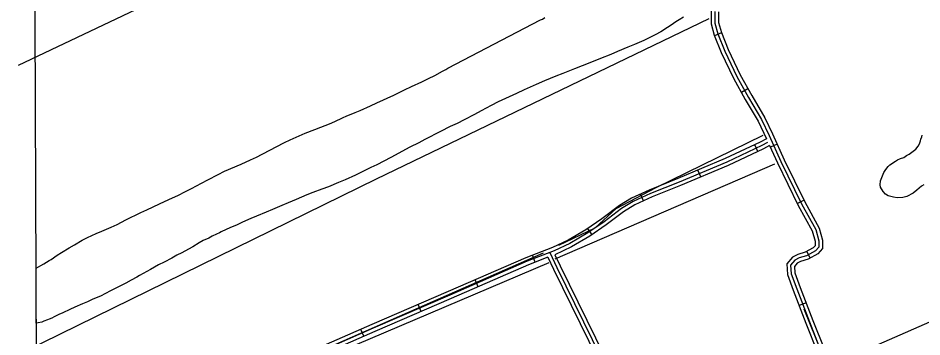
# Model space of a CAD drawing. Extents: x 3419139 to 3457078, y 540382 to 565875.
# Drawn here: x 3423189 to 3426815, y 548273 to 549552 of the extents above; entities that cross this region are included whole.
import ezdxf

# ---------------------------------------------------------------- set-up
doc = ezdxf.new("R2010")
doc.units = 0
for name, color, linetype in [('V-GRID-FRAM', 7, 'Continuous'), ('V-ROAD-CNTR', 7, 'Continuous'), ('V-SITE-VEGE', 7, 'Continuous'), ('V-TOPO-SHOR', 7, 'Continuous')]:
    doc.layers.add(name, color=color, linetype=linetype)

msp = doc.modelspace()

# ---------------------------------------------------------------- linework, layer by layer
at = {"layer": 'V-GRID-FRAM'}
msp.add_lwpolyline([(3423200.9, 563955.1), (3454837.9, 564093.1), (3454925.2, 545910.2), (3423272.3, 545772.1), (3423200.9, 563955.1)], dxfattribs=at)
at = {"layer": 'V-ROAD-CNTR'}
for p, q in [((3426011.3, 549491.8), (3425983.4, 549480.7)), ((3426117.3, 549267.8), (3426091.1, 549253.3)), ((3426157.3, 549016.1), (3426144.6, 549043.3)), ((3426234.5, 549045.9), (3426207.2, 549033.5)), ((3425928.3, 548914.4), (3425916.7, 548942.1)), ((3425698.1, 548818.5), (3425685.5, 548845.7)), ((3426342.5, 548821), (3426315.6, 548807.8)), ((3425491.7, 548683.1), (3425474.8, 548707.9)), ((3425264.1, 548572.9), (3425253.3, 548600.9)), ((3426367.2, 548589.8), (3426353.1, 548616.2)), ((3425035.1, 548474.5), (3425023.1, 548502)), ((3426350.5, 548410.1), (3426322.5, 548399.5)), ((3424805.6, 548375), (3424793.8, 548402.6)), ((3424576.3, 548275.7), (3424564.2, 548303.2))]:
    msp.add_line(p, q, dxfattribs=at)
for points in [[(3425969.1, 549578.8), (3425969.6, 549529.1), (3425982.2, 549483.7), (3426010.4, 549413), (3426059.5, 549310.4), (3426106.4, 549225.7), (3426158.1, 549137.9), (3426191.8, 549067.6)], [(3425984.1, 549578.6), (3425984.6, 549531.2), (3425996.5, 549488.5), (3426024.1, 549419), (3426072.8, 549317.3), (3426119.4, 549233.1), (3426171.4, 549144.9), (3426202.3, 549080.4), (3426249.5, 548976.9), (3426332.5, 548807.4), (3426389.2, 548703.7), (3426401.7, 548658.9), (3426401.3, 548633.2), (3426388.6, 548618.2), (3426352.5, 548598.9), (3426322.9, 548589.9), (3426305.3, 548580.4), (3426288.3, 548560.5), (3426290.4, 548526.4), (3426313.3, 548466), (3426363.7, 548333.1), (3426410.1, 548216.5), (3426433.8, 548160), (3426434.3, 548159.1)], [(3425999.1, 549576.6), (3425999.6, 549533.3), (3426010.7, 549493.3), (3426037.9, 549425), (3426086.2, 549324.1), (3426132.4, 549240.5), (3426184.6, 549152), (3426215.9, 549086.8), (3426263, 548983.3), (3426345.8, 548814.3), (3426403.2, 548709.4), (3426416.7, 548660.8), (3426416.2, 548627.6), (3426398.2, 548606.4), (3426358.3, 548585), (3426328.7, 548575.9), (3426314.9, 548568.5), (3426303.7, 548555.4), (3426305.2, 548529.6), (3426327.3, 548471.3), (3426377.7, 548338.6), (3426424, 548222.2), (3426447.3, 548166.5), (3426447.4, 548166.4)], [(3426191.8, 549067.6), (3426166.6, 549053.6), (3426026.3, 548988), (3425835.5, 548908.1), (3425720.8, 548862.1), (3425649.9, 548829.3), (3425601.7, 548800), (3425531.4, 548746.4), (3425467.3, 548702.8), (3425395.9, 548661.4), (3425333.3, 548631.7), (3425225.9, 548590.4), (3424915.1, 548454.9), (3424608.1, 548322.5), (3424446.8, 548251.6), (3424232.7, 548157.9), (3423773, 547959.7), (3423413, 547801.3)], [(3426195.4, 549052.4), (3426173.4, 549040.3), (3426032.3, 548974.2), (3425841.2, 548894.2), (3425726.8, 548848.3), (3425657, 548816), (3425610.1, 548787.6), (3425540.2, 548734.2), (3425475.3, 548690.1), (3425402.9, 548648.1), (3425339.2, 548617.9), (3425231.6, 548576.5), (3424921.1, 548441.1), (3424614.1, 548308.7), (3424452.8, 548237.9), (3424238.7, 548144.2), (3423779, 547946), (3423411.9, 547784.4), (3423262.1, 547718.5)], [(3426204.2, 549040.1), (3426180.2, 549026.9), (3426038.4, 548960.5), (3425846.9, 548880.3), (3425732.7, 548834.5), (3425664, 548802.8), (3425618.6, 548775.2), (3425549, 548722.1), (3425483.3, 548677.4), (3425409.9, 548634.8), (3425342.6, 548602.9)], [(3426204.2, 549040.1), (3426235.9, 548970.5), (3426319.2, 548800.5), (3426375.2, 548698.1), (3426386.6, 548656.9), (3426386.3, 548638.8), (3426379, 548630.1), (3426346.7, 548612.8), (3426317.1, 548603.8), (3426295.7, 548592.3), (3426273, 548565.7), (3426275.5, 548523.2), (3426299.3, 548460.7), (3426349.7, 548327.7), (3426396.2, 548210.8), (3426420.3, 548153.4), (3426421.1, 548151.8)], [(3425314.4, 548592.3), (3425237.3, 548562.6), (3424927.1, 548427.4), (3424620.1, 548294.9), (3424458.8, 548224.1), (3424425.2, 548209.4)], [(3425314.4, 548592.3), (3425337.1, 548544.9), (3425515.4, 548182.6), (3425639.1, 547947.1), (3425727.3, 547773.4), (3425876, 547504.1), (3425966.6, 547318.7), (3426035.7, 547172.7)], [(3425322, 548611.2), (3425350.6, 548551.5), (3425528.8, 548189.4), (3425652.4, 547954), (3425740.5, 547780.4), (3425889.3, 547511), (3425980.1, 547325.2), (3426055.7, 547165.4)], [(3425342.6, 548602.9), (3425364.1, 548558), (3425542.2, 548196.2), (3425665.7, 547960.9), (3425753.8, 547787.4), (3425902.6, 547518), (3425993.6, 547331.7), (3426063, 547185.3)]]:
    msp.add_lwpolyline(points, dxfattribs=at)
at = {"layer": 'V-SITE-VEGE'}
for p, q in [((3424913.3, 549351.1), (3425284.8, 549544)), ((3425284.8, 549544), (3425292.4, 549547.8)), ((3425292.4, 549547.8), (3425303, 549553.3)), ((3425828.5, 549535.9), (3425808.6, 549523.5)), ((3425841.2, 549544.1), (3425828.5, 549535.9)), ((3425858.7, 549555.7), (3425841.2, 549544.1)), ((3425793.9, 549513.3), (3425767.1, 549495.8)), ((3425808.6, 549523.5), (3425793.9, 549513.3)), ((3425700.2, 549462.3), (3425661.8, 549445.9)), ((3425723.9, 549473.6), (3425700.2, 549462.3)), ((3425745.2, 549484.9), (3425723.9, 549473.6)), ((3425767.1, 549495.8), (3425745.2, 549484.9)), ((3425635.4, 549435.3), (3425594.2, 549417.9)), ((3425661.8, 549445.9), (3425635.4, 549435.3)), ((3425526, 549389.1), (3425496.8, 549377.9)), ((3425567.5, 549406.2), (3425526, 549389.1)), ((3425594.2, 549417.9), (3425567.5, 549406.2)), ((3424905.8, 549345.3), (3424913.3, 549351.1)), ((3425452.6, 549360.4), (3425421, 549348.5)), ((3425496.8, 549377.9), (3425452.6, 549360.4)), ((3424835.8, 549309), (3424861.5, 549321.7)), ((3424861.5, 549321.7), (3424892.1, 549338.1)), ((3424892.1, 549338.1), (3424905.8, 549345.3)), ((3425347, 549318.7), (3425301.3, 549300.6)), ((3425374.7, 549330), (3425347, 549318.7)), ((3425421, 549348.5), (3425374.7, 549330)), ((3424767.9, 549276.6), (3424809, 549296.4)), ((3424809, 549296.4), (3424835.8, 549309)), ((3425268.1, 549285.9), (3425219, 549263.7)), ((3425301.3, 549300.6), (3425268.1, 549285.9)), ((3424628.3, 549212.3), (3424697.2, 549242.4)), ((3424697.2, 549242.4), (3424739.8, 549263.2)), ((3424739.8, 549263.2), (3424767.9, 549276.6)), ((3425188.5, 549249.7), (3425115.1, 549215.5)), ((3425219, 549263.7), (3425188.5, 549249.7)), ((3424602.6, 549199.6), (3424628.3, 549212.3)), ((3425115.1, 549215.5), (3425087.3, 549201.4)), ((3424525.7, 549166.8), (3424540.8, 549172.6)), ((3424540.8, 549172.6), (3424561.7, 549181.5)), ((3424561.7, 549181.5), (3424602.6, 549199.6)), ((3425047.2, 549179.2), (3425020.1, 549164.5)), ((3425087.3, 549201.4), (3425047.2, 549179.2)), ((3424437.9, 549127.1), (3424459.5, 549136.4)), ((3424459.5, 549136.4), (3424490.1, 549151.1)), ((3424490.1, 549151.1), (3424508.6, 549159.6)), ((3424508.6, 549159.6), (3424525.7, 549166.8)), ((3424978.9, 549143), (3424951.1, 549128.9)), ((3425020.1, 549164.5), (3424978.9, 549143)), ((3424341.2, 549090.2), (3424379.3, 549104.2)), ((3424379.3, 549104.2), (3424404, 549113.8)), ((3424404, 549113.8), (3424437.9, 549127.1)), ((3424923, 549116.3), (3424883.5, 549096.8)), ((3424951.1, 549128.9), (3424923, 549116.3)), ((3424258.5, 549053.3), (3424280.5, 549063.9)), ((3424280.5, 549063.9), (3424341.2, 549090.2)), ((3424821.5, 549065), (3424796.4, 549052)), ((3424883.5, 549096.8), (3424821.5, 549065)), ((3424201.9, 549023.9), (3424224.6, 549035.8)), ((3424224.6, 549035.8), (3424258.5, 549053.3)), ((3424760.4, 549033.5), (3424683.9, 548992.5)), ((3424796.4, 549052), (3424760.4, 549033.5)), ((3424121.3, 548983.2), (3424145, 548994.5)), ((3424145, 548994.5), (3424169, 549005.7)), ((3424169, 549005.7), (3424201.9, 549023.9)), ((3424683.9, 548992.5), (3424628.7, 548963)), ((3424017.4, 548937.4), (3424083.6, 548966.4)), ((3424083.6, 548966.4), (3424121.3, 548983.2)), ((3424628.7, 548963), (3424604.3, 548951.8)), ((3423950.5, 548903.5), (3423991.3, 548924)), ((3423991.3, 548924), (3424017.4, 548937.4)), ((3424542.6, 548921.7), (3424501.8, 548903.5)), ((3424566.9, 548933.3), (3424542.6, 548921.7)), ((3424604.3, 548951.8), (3424566.9, 548933.3)), ((3423885, 548868.6), (3423924.4, 548889.5)), ((3423924.4, 548889.5), (3423950.5, 548903.5)), ((3424474.7, 548892.3), (3424434.9, 548875.5)), ((3424501.8, 548903.5), (3424474.7, 548892.3)), ((3423832.9, 548841.9), (3423857.9, 548854.6)), ((3423857.9, 548854.6), (3423885, 548868.6)), ((3424371.4, 548851.6), (3424348.1, 548843)), ((3424407.4, 548865.2), (3424371.4, 548851.6)), ((3424434.9, 548875.5), (3424407.4, 548865.2)), ((3423756, 548806.7), (3423793.7, 548823.5)), ((3423793.7, 548823.5), (3423832.9, 548841.9)), ((3424272, 548810.2), (3424247.6, 548800.3)), ((3424304.9, 548824.6), (3424272, 548810.2)), ((3424348.1, 548843), (3424304.9, 548824.6)), ((3423621.6, 548742.4), (3423681.2, 548771.5)), ((3423681.2, 548771.5), (3423705.6, 548782.4)), ((3423705.6, 548782.4), (3423731, 548795.1)), ((3423731, 548795.1), (3423756, 548806.7)), ((3424183.8, 548772.9), (3424145.7, 548757.6)), ((3424209.9, 548783.9), (3424183.8, 548772.9)), ((3424247.6, 548800.3), (3424209.9, 548783.9)), ((3423586.2, 548724.3), (3423621.6, 548742.4)), ((3424122.8, 548747.3), (3424088.8, 548732.6)), ((3424145.7, 548757.6), (3424122.8, 548747.3)), ((3423525.5, 548696.9), (3423562.6, 548712.7)), ((3423562.6, 548712.7), (3423586.2, 548724.3)), ((3424023.3, 548703.2), (3424003.7, 548694)), ((3424039.1, 548710), (3424023.3, 548703.2)), ((3424068.2, 548723), (3424039.1, 548710)), ((3424088.8, 548732.6), (3424068.2, 548723)), ((3423446.6, 548660.7), (3423467.9, 548671.6)), ((3423467.9, 548671.6), (3423502.2, 548687.4)), ((3423502.2, 548687.4), (3423525.5, 548696.9)), ((3423954, 548669.7), (3423931, 548659.1)), ((3423968.1, 548676.9), (3423954, 548669.7)), ((3423985.6, 548685.1), (3423968.1, 548676.9)), ((3423996.9, 548690.2), (3423985.6, 548685.1)), ((3424003.7, 548694), (3423996.9, 548690.2)), ((3423363.3, 548611.8), (3423394.1, 548630.2)), ((3423394.1, 548630.2), (3423415.1, 548642.5)), ((3423415.1, 548642.5), (3423446.6, 548660.7)), ((3423890.5, 548634.4), (3423873.1, 548625.2)), ((3423915.9, 548650.2), (3423890.5, 548634.4)), ((3423931, 548659.1), (3423915.9, 548650.2)), ((3423321.4, 548584), (3423345.8, 548600.5)), ((3423345.8, 548600.5), (3423363.3, 548611.8)), ((3423826.1, 548600.6), (3423806.2, 548589.3)), ((3423845.6, 548610.5), (3423826.1, 548600.6)), ((3423873.1, 548625.2), (3423845.6, 548610.5)), ((3423261.4, 548549.2), (3423280.2, 548559.4)), ((3423280.2, 548559.4), (3423292.2, 548566.2)), ((3423292.2, 548566.2), (3423313.5, 548578.9)), ((3423313.5, 548578.9), (3423321.4, 548584)), ((3423753, 548562.6), (3423720.4, 548543.8)), ((3423775.3, 548572.5), (3423753, 548562.6)), ((3423806.2, 548589.3), (3423775.3, 548572.5)), ((3423262.3, 548327.8), (3423261.4, 548549.2)), ((3423675.8, 548519.2), (3423665.5, 548513)), ((3423720.4, 548543.8), (3423675.8, 548519.2)), ((3423621.3, 548488.4), (3423589.7, 548472.3)), ((3423643.2, 548500.3), (3423621.3, 548488.4)), ((3423665.5, 548513), (3423643.2, 548500.3)), ((3423540, 548447), (3423520.1, 548437.1)), ((3423559.9, 548457.3), (3423540, 548447)), ((3423589.7, 548472.3), (3423559.9, 548457.3)), ((3423467.9, 548414.2), (3423448, 548405.6)), ((3423488.9, 548424.1), (3423467.9, 548414.2)), ((3423520.1, 548437.1), (3423488.9, 548424.1)), ((3423396.9, 548383.4), (3423368.1, 548369.7)), ((3423417.2, 548392.6), (3423396.9, 548383.4)), ((3423448, 548405.6), (3423417.2, 548392.6)), ((3423293, 548336.5), (3423284.1, 548332.4)), ((3423307.1, 548341.7), (3423293, 548336.5)), ((3423314.3, 548344.7), (3423307.1, 548341.7)), ((3423324.9, 548348.9), (3423314.3, 548344.7)), ((3423334.2, 548353.3), (3423324.9, 548348.9)), ((3423352.7, 548362.5), (3423334.2, 548353.3)), ((3423368.1, 548369.7), (3423352.7, 548362.5)), ((3423269.7, 548329), (3423262.3, 548327.8)), ((3423284.1, 548332.4), (3423269.7, 548329))]:
    msp.add_line(p, q, dxfattribs=at)
msp.add_lwpolyline([(3426822.3, 548883.3), (3426813, 548877.5), (3426794.5, 548861.1), (3426779.4, 548849.5), (3426754.4, 548836.5), (3426738.2, 548832.7), (3426715.6, 548830.3), (3426700.5, 548833.8), (3426680.3, 548838.6), (3426669, 548845.8), (3426659.4, 548856.1), (3426649.5, 548873.6), (3426648.1, 548883.2), (3426649.2, 548898.6), (3426653.7, 548911.7), (3426661.9, 548932.6), (3426667.1, 548940.4), (3426675, 548950), (3426679.4, 548956.2), (3426685.9, 548962.7), (3426692.5, 548967.5), (3426702.1, 548973.6), (3426709.3, 548978.1), (3426717.5, 548982.9), (3426728.8, 548988.4), (3426742.5, 548993.1), (3426753.9, 549000), (3426764.2, 549005.8), (3426780.6, 549017.4), (3426790.6, 549026.3), (3426800.2, 549038), (3426805, 549047.2), (3426809.8, 549059.9), (3426811.2, 549065.7), (3426814.3, 549075.3), (3426816.7, 549082.2)], dxfattribs=at)
at = {"layer": 'V-TOPO-SHOR'}
for p, q in [((3425343.4, 548586.9), (3426225.2, 548967.1)), ((3424430.8, 548229.5), (3425297.2, 548609.7)), ((3424423.3, 548191.1), (3425320.4, 548571.4))]:
    msp.add_line(p, q, dxfattribs=at)
for points in [[(3425473.5, 550454.2), (3424576.7, 550020.1), (3423189.1, 549361)], [(3423217.1, 548216.6), (3424627.6, 548906.4), (3425961.5, 549549.8)], [(3425358.5, 548640.7), (3425504.2, 548710.5), (3425588.4, 548787.7), (3425749.3, 548872.9), (3426178.6, 549082.2)], [(3427501.9, 548619.3), (3426436.1, 548153.8), (3426343, 548383.8)]]:
    msp.add_lwpolyline(points, dxfattribs=at)

doc.saveas('drawing.dxf')
